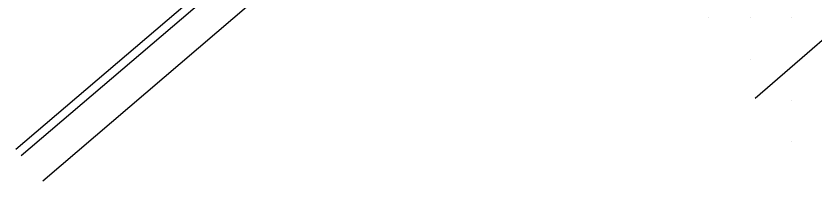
# Model space of a CAD drawing. Extents: x 1762120 to 1766775, y 709485 to 712965.
# Drawn here: x 1765714.3 to 1765762.61, y 709598.86 to 709608.86 of the extents above; entities that cross this region are included whole.
import ezdxf

# ---------------------------------------------------------------- set-up
doc = ezdxf.new("R2010")
doc.units = 0
for name, color, linetype in [('Exist DTM Scan Elevation Point', 7, 'Continuous'), ('Exist Roads EOT', 7, 'Continuous'), ('PH Exist DTM Breakline', 7, 'Continuous')]:
    doc.layers.add(name, color=color, linetype=linetype)

msp = doc.modelspace()

# ---------------------------------------------------------------- linework, layer by layer
at = {"layer": 'Exist DTM Scan Elevation Point'}
for p, q in [((1765756.25, 709608.75), (1765756.25, 709608.75)), ((1765758.75, 709608.75), (1765758.75, 709608.75)), ((1765761.25, 709608.75), (1765761.25, 709608.75)), ((1765758.75, 709606.25), (1765758.75, 709606.25)), ((1765761.25, 709603.75), (1765761.25, 709603.75)), ((1765761.25, 709601.25), (1765761.25, 709601.25))]:
    msp.add_line(p, q, dxfattribs=at)
at = {"layer": 'Exist Roads EOT'}
msp.add_lwpolyline([(1765759.047, 709603.873), (1765766.698, 709610.516), (1765782.765, 709624.477), (1765799.946, 709639.486)], dxfattribs=at)
at = {"layer": 'PH Exist DTM Breakline'}
for points in [[(1765741.882, 709624.119), (1765735.961, 709619.257), (1765733.159, 709616.874), (1765714.302, 709600.761)], [(1765742.206, 709623.739), (1765736.282, 709618.873), (1765733.483, 709616.494), (1765714.626, 709600.381)], [(1765743.498, 709622.211), (1765737.564, 709617.338), (1765734.781, 709614.972), (1765715.926, 709598.86)]]:
    msp.add_lwpolyline(points, dxfattribs=at)

doc.saveas('drawing.dxf')
